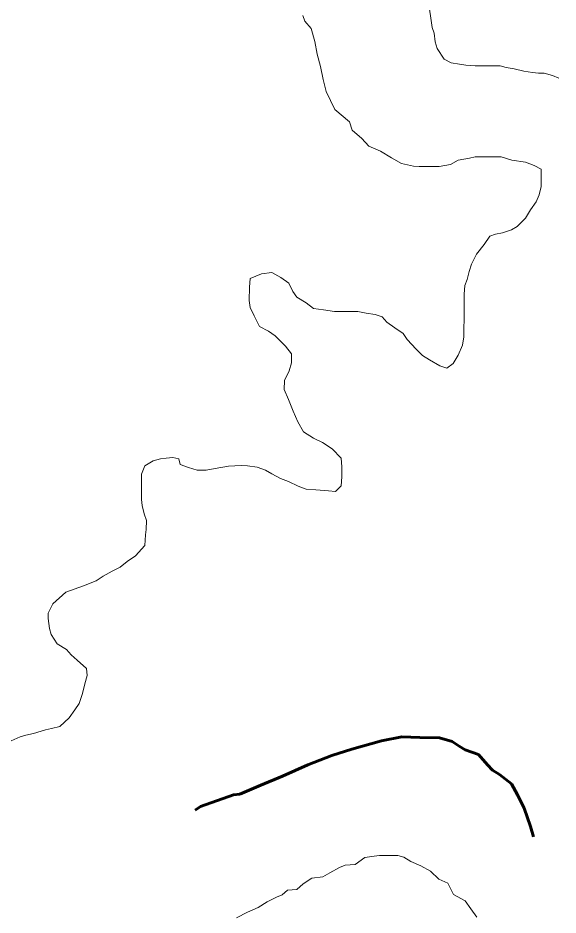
# Model space of a CAD drawing. Extents: x 553962 to 842807, y 8883888 to 9032388.
# Drawn here: x 802902.7 to 803095.8, y 9015723.3 to 9016043.9 of the extents above; entities that cross this region are included whole.
import ezdxf

# ---------------------------------------------------------------- set-up
doc = ezdxf.new("R2010")
doc.units = 0
doc.header["$LTSCALE"] = 200
doc.linetypes.add('LONG_DASH_SHORT_DASH', pattern=[9.9, 6, -1.2, 1.5, -1.2])
for name, color, linetype, lineweight in [('23', 7, 'Continuous', 13), ('25', 7, 'Continuous', 13), ('57', 7, 'Continuous', 13), ('7', 7, 'LONG_DASH_SHORT_DASH', 60)]:
    doc.layers.add(name, color=color, linetype=linetype, lineweight=lineweight)

msp = doc.modelspace()

# ---------------------------------------------------------------- linework, layer by layer
at = {"layer": '23'}
for points in [[(803096.1, 9016022.3), (803093.8, 9016023.3), (803090.8, 9016024.1), (803088.8, 9016024.1), (803086.6, 9016024.4), (803083.6, 9016024.9), (803080.1, 9016025.7), (803077.3, 9016026.2), (803075.1, 9016026.7), (803071.8, 9016026.7), (803069.1, 9016026.8), (803066.1, 9016026.8), (803062.8, 9016027), (803060.6, 9016027.3), (803057.6, 9016027.8), (803055.1, 9016029.1), (803052.6, 9016033), (803052.6, 9016033), (803051.9, 9016035.3), (803051.5, 9016038.4), (803050.8, 9016040.5), (803050.3, 9016043.8), (803050.3, 9016043.8), (803049.3, 9016050.4)], [(803004.5, 9016044.7), (803005.2, 9016042.7), (803007.5, 9016040.1), (803008.8, 9016035.5)], [(803008.8, 9016035.5), (803009.7, 9016030.9), (803010.8, 9016026.5), (803011.8, 9016021.9), (803012.9, 9016017.6), (803016, 9016011.1), (803021.2, 9016006.8), (803022.2, 9016003.8), (803025.6, 9016000.8), (803028.1, 9015998), (803032.3, 9015996.2), (803036.3, 9015993.9), (803039.8, 9015991.9), (803044.1, 9015990.9), (803046.1, 9015990.8), (803048.1, 9015990.8), (803051.1, 9015990.8), (803053.3, 9015990.8), (803057.3, 9015991.5), (803060.1, 9015993), (803064.1, 9015993.7), (803066.1, 9015994.2), (803068.1, 9015994.2), (803070.3, 9015994.2), (803072.3, 9015994.2), (803075.4, 9015994.2), (803079.3, 9015993.1), (803084.1, 9015992.3), (803087.3, 9015991.1), (803089.8, 9015989.8), (803089.8, 9015987.6), (803089.8, 9015983.6), (803089, 9015980.6), (803088, 9015978.1), (803086, 9015975.3), (803084.2, 9015972.3), (803081.2, 9015969.3)], [(803081.2, 9015969.3), (803079.2, 9015968.1), (803075.9, 9015967.1), (803073.4, 9015966.6), (803071.4, 9015965.9), (803069.4, 9015962.9), (803066.6, 9015959.4), (803064.8, 9015955.9), (803064, 9015953.2), (803063.3, 9015950.4), (803062.5, 9015948.2), (803062.2, 9015945.2), (803062.2, 9015942.9), (803062.2, 9015938.7), (803062.2, 9015935.7), (803062.1, 9015933.4), (803062.1, 9015929.9), (803061.6, 9015926.9), (803060.1, 9015923.4), (803058.3, 9015920.4), (803056, 9015918.7), (803053.5, 9015919.5), (803049.8, 9015921.7), (803047.3, 9015923.2), (803045.1, 9015925.5), (803041.8, 9015929), (803040.4, 9015931.1), (803037.4, 9015933.1), (803034.6, 9015935.1), (803032.9, 9015937.1), (803030.4, 9015937.9), (803027.2, 9015938.4), (803024.2, 9015938.9), (803020.9, 9015938.9), (803018.2, 9015939), (803015.9, 9015939), (803011.9, 9015939.5), (803008.4, 9015940), (803005.7, 9015942.1), (803002.4, 9015944.1), (803001, 9015946.1), (802999.5, 9015949.1), (802996.7, 9015951.1), (802993.5, 9015952.9), (802989.8, 9015952.4), (802985.7, 9015950.7), (802985.5, 9015947.7), (802985.4, 9015942.9), (802985.7, 9015940.4), (802987.1, 9015937.4), (802989.1, 9015933.6), (802992.3, 9015931.9), (802994.6, 9015930.3), (802998.3, 9015926.6), (803000.5, 9015923.8), (803000.5, 9015920.6), (802999.7, 9015917.8), (802998, 9015914.3), (802997.9, 9015911.1), (802999.4, 9015907.5), (803001.1, 9015903.3), (803002.8, 9015899.5), (803004.8, 9015896), (803008.3, 9015893.7), (803011.6, 9015892.2)], [(803011.6, 9015892.2), (803015, 9015889.9), (803018.3, 9015886.6), (803018.5, 9015883.4), (803018.5, 9015879.9), (803018.2, 9015876.6), (803016.2, 9015874.6), (803013.7, 9015874.9), (803009.2, 9015875.2), (803005.7, 9015875.5), (803002.9, 9015876.5), (802999.4, 9015878.2), (802996.5, 9015879.3), (802993.5, 9015881), (802991.2, 9015882.3), (802988.2, 9015883.3), (802984.7, 9015883.8), (802982.5, 9015883.9), (802978, 9015883.7), (802973.2, 9015882.9), (802970, 9015882.2), (802966.7, 9015882.2), (802963.7, 9015883.2), (802960.7, 9015884.3), (802960.2, 9015886.3), (802958, 9015886.8), (802955.7, 9015886.6), (802953.7, 9015886.3), (802951, 9015885.6), (802948, 9015883.8), (802946.9, 9015880.8), (802946.9, 9015876.8), (802946.9, 9015874.8), (802946.9, 9015871.8), (802947.1, 9015869.6), (802947.8, 9015866.6), (802948.6, 9015864.3)], [(802948.6, 9015864.3), (802948.5, 9015861.1), (802948.3, 9015859.1), (802948, 9015855.3), (802944.7, 9015851.6), (802941.7, 9015849.6), (802939.2, 9015847.6), (802936.4, 9015846.1), (802933.2, 9015844.4), (802930.6, 9015842.7), (802926.1, 9015840.9), (802919.8, 9015838.7), (802915.1, 9015834.5), (802913.5, 9015831.2), (802913.5, 9015829.2), (802914, 9015825.7), (802914.5, 9015823.5), (802916.7, 9015820.2), (802920, 9015818.2), (802921.7, 9015816.2), (802923.9, 9015814.4), (802927.2, 9015811.4), (802927.4, 9015808.9), (802926.6, 9015805.9), (802925.8, 9015802.4), (802924.6, 9015798.9), (802923, 9015796.6), (802921, 9015793.7), (802917.7, 9015790.7), (802914.7, 9015789.9), (802912.5, 9015789.5), (802908.2, 9015788.2), (802905.5, 9015787.5), (802903.5, 9015787), (802900.2, 9015785.5)]]:
    msp.add_lwpolyline(points, dxfattribs=at)
at = {"layer": '25'}
for points in [[(803096.1, 9016022.3), (803093.8, 9016023.3), (803090.8, 9016024.1), (803088.8, 9016024.1), (803086.6, 9016024.4), (803083.6, 9016024.9), (803080.1, 9016025.7), (803077.3, 9016026.2), (803075.1, 9016026.7), (803071.8, 9016026.7), (803069.1, 9016026.8), (803066.1, 9016026.8), (803062.8, 9016027), (803060.6, 9016027.3), (803057.6, 9016027.8), (803055.1, 9016029.1), (803052.6, 9016033), (803052.6, 9016033), (803051.9, 9016035.3), (803051.5, 9016038.4), (803050.8, 9016040.5), (803050.3, 9016043.8), (803050.3, 9016043.8), (803049.3, 9016050.4)], [(803004.5, 9016044.7), (803005.2, 9016042.7), (803007.5, 9016040.1), (803008.8, 9016035.5)], [(803008.8, 9016035.5), (803009.7, 9016030.9), (803010.8, 9016026.5), (803011.8, 9016021.9), (803012.9, 9016017.6), (803016, 9016011.1), (803021.2, 9016006.8), (803022.2, 9016003.8), (803025.6, 9016000.8), (803028.1, 9015998), (803032.3, 9015996.2), (803036.3, 9015993.9), (803039.8, 9015991.9), (803044.1, 9015990.9), (803046.1, 9015990.8), (803048.1, 9015990.8), (803051.1, 9015990.8), (803053.3, 9015990.8), (803057.3, 9015991.5), (803060.1, 9015993), (803064.1, 9015993.7), (803066.1, 9015994.2), (803068.1, 9015994.2), (803070.3, 9015994.2), (803072.3, 9015994.2), (803075.4, 9015994.2), (803079.3, 9015993.1), (803084.1, 9015992.3), (803087.3, 9015991.1), (803089.8, 9015989.8), (803089.8, 9015987.6), (803089.8, 9015983.6), (803089, 9015980.6), (803088, 9015978.1), (803086, 9015975.3), (803084.2, 9015972.3), (803081.2, 9015969.3)], [(803081.2, 9015969.3), (803079.2, 9015968.1), (803075.9, 9015967.1), (803073.4, 9015966.6), (803071.4, 9015965.9), (803069.4, 9015962.9), (803066.6, 9015959.4), (803064.8, 9015955.9), (803064, 9015953.2), (803063.3, 9015950.4), (803062.5, 9015948.2), (803062.2, 9015945.2), (803062.2, 9015942.9), (803062.2, 9015938.7), (803062.2, 9015935.7), (803062.1, 9015933.4), (803062.1, 9015929.9), (803061.6, 9015926.9), (803060.1, 9015923.4), (803058.3, 9015920.4), (803056, 9015918.7), (803053.5, 9015919.5), (803049.8, 9015921.7), (803047.3, 9015923.2), (803045.1, 9015925.5), (803041.8, 9015929), (803040.4, 9015931.1), (803037.4, 9015933.1), (803034.6, 9015935.1), (803032.9, 9015937.1), (803030.4, 9015937.9), (803027.2, 9015938.4), (803024.2, 9015938.9), (803020.9, 9015938.9), (803018.2, 9015939), (803015.9, 9015939), (803011.9, 9015939.5), (803008.4, 9015940), (803005.7, 9015942.1), (803002.4, 9015944.1), (803001, 9015946.1), (802999.5, 9015949.1), (802996.7, 9015951.1), (802993.5, 9015952.9), (802989.8, 9015952.4), (802985.7, 9015950.7), (802985.5, 9015947.7), (802985.4, 9015942.9), (802985.7, 9015940.4), (802987.1, 9015937.4), (802989.1, 9015933.6), (802992.3, 9015931.9), (802994.6, 9015930.3), (802998.3, 9015926.6), (803000.5, 9015923.8), (803000.5, 9015920.6), (802999.7, 9015917.8), (802998, 9015914.3), (802997.9, 9015911.1), (802999.4, 9015907.5), (803001.1, 9015903.3), (803002.8, 9015899.5), (803004.8, 9015896), (803008.3, 9015893.7), (803011.6, 9015892.2)], [(803011.6, 9015892.2), (803015, 9015889.9), (803018.3, 9015886.6), (803018.5, 9015883.4), (803018.5, 9015879.9), (803018.2, 9015876.6), (803016.2, 9015874.6), (803013.7, 9015874.9), (803009.2, 9015875.2), (803005.7, 9015875.5), (803002.9, 9015876.5), (802999.4, 9015878.2), (802996.5, 9015879.3), (802993.5, 9015881), (802991.2, 9015882.3), (802988.2, 9015883.3), (802984.7, 9015883.8), (802982.5, 9015883.9), (802978, 9015883.7), (802973.2, 9015882.9), (802970, 9015882.2), (802966.7, 9015882.2), (802963.7, 9015883.2), (802960.7, 9015884.3), (802960.2, 9015886.3), (802958, 9015886.8), (802955.7, 9015886.6), (802953.7, 9015886.3), (802951, 9015885.6), (802948, 9015883.8), (802946.9, 9015880.8), (802946.9, 9015876.8), (802946.9, 9015874.8), (802946.9, 9015871.8), (802947.1, 9015869.6), (802947.8, 9015866.6), (802948.6, 9015864.3)], [(802948.6, 9015864.3), (802948.5, 9015861.1), (802948.3, 9015859.1), (802948, 9015855.3), (802944.7, 9015851.6), (802941.7, 9015849.6), (802939.2, 9015847.6), (802936.4, 9015846.1), (802933.2, 9015844.4), (802930.6, 9015842.7), (802926.1, 9015840.9), (802919.8, 9015838.7), (802915.1, 9015834.5), (802913.5, 9015831.2), (802913.5, 9015829.2), (802914, 9015825.7), (802914.5, 9015823.5), (802916.7, 9015820.2), (802920, 9015818.2), (802921.7, 9015816.2), (802923.9, 9015814.4), (802927.2, 9015811.4), (802927.4, 9015808.9), (802926.6, 9015805.9), (802925.8, 9015802.4), (802924.6, 9015798.9), (802923, 9015796.6), (802921, 9015793.7), (802917.7, 9015790.7), (802914.7, 9015789.9), (802912.5, 9015789.5), (802908.2, 9015788.2), (802905.5, 9015787.5), (802903.5, 9015787), (802900.2, 9015785.5)], [(802980.8, 9015722.3), (802984.8, 9015724.3), (802988.6, 9015726), (802991.8, 9015728), (802995.1, 9015729.7), (802997.1, 9015730.5), (802999.1, 9015732.2), (803002.4, 9015732.4), (803004.6, 9015734.4), (803007.7, 9015736.4), (803011.7, 9015736.9), (803014.2, 9015738.3), (803017.7, 9015740.3), (803019.7, 9015741.1), (803023.2, 9015741.3), (803026.7, 9015743.8), (803030, 9015744.3), (803032, 9015744.5), (803035.2, 9015744.5), (803038.5, 9015744.5), (803040.7, 9015743.9), (803043.2, 9015742.4), (803046.7, 9015740.9), (803050.2, 9015738.9), (803053.2, 9015736.1), (803056.4, 9015734.6), (803058.4, 9015730.6), (803062.6, 9015728.3), (803064.6, 9015725.5), (803066.8, 9015722.5)]]:
    msp.add_lwpolyline(points, dxfattribs=at)
at = {"layer": '57'}
for points in [[(803049.3, 9016050.4), (803050.3, 9016043.8), (803050.3, 9016043.8), (803050.8, 9016040.5), (803051.5, 9016038.4), (803051.9, 9016035.3), (803052.6, 9016033), (803052.6, 9016033), (803055.1, 9016029.1), (803057.6, 9016027.8), (803060.6, 9016027.3), (803062.8, 9016027), (803066.1, 9016026.8), (803069.1, 9016026.8), (803071.8, 9016026.7), (803075.1, 9016026.7), (803077.3, 9016026.2), (803080.1, 9016025.7), (803083.6, 9016024.9), (803086.6, 9016024.4), (803088.8, 9016024.1), (803090.8, 9016024.1), (803093.8, 9016023.3), (803096.1, 9016022.3)], [(803008.8, 9016035.5), (803007.5, 9016040.1), (803005.2, 9016042.7), (803004.5, 9016044.7)], [(803081.2, 9015969.3), (803084.2, 9015972.3), (803086, 9015975.3), (803088, 9015978.1), (803089, 9015980.6), (803089.8, 9015983.6), (803089.8, 9015987.6), (803089.8, 9015989.8), (803087.3, 9015991.1), (803084.1, 9015992.3), (803079.3, 9015993.1), (803075.4, 9015994.2), (803072.3, 9015994.2), (803070.3, 9015994.2), (803068.1, 9015994.2), (803066.1, 9015994.2), (803064.1, 9015993.7), (803060.1, 9015993), (803057.3, 9015991.5), (803053.3, 9015990.8), (803051.1, 9015990.8), (803048.1, 9015990.8), (803046.1, 9015990.8), (803044.1, 9015990.9), (803039.8, 9015991.9), (803036.3, 9015993.9), (803032.3, 9015996.2), (803028.1, 9015998), (803025.6, 9016000.8), (803022.2, 9016003.8), (803021.2, 9016006.8), (803016, 9016011.1), (803012.9, 9016017.6), (803011.8, 9016021.9), (803010.8, 9016026.5), (803009.7, 9016030.9), (803008.8, 9016035.5)], [(803011.6, 9015892.2), (803008.3, 9015893.7), (803004.8, 9015896), (803002.8, 9015899.5), (803001.1, 9015903.3), (802999.4, 9015907.5), (802997.9, 9015911.1), (802998, 9015914.3), (802999.7, 9015917.8), (803000.5, 9015920.6), (803000.5, 9015923.8), (802998.3, 9015926.6), (802994.6, 9015930.3), (802992.3, 9015931.9), (802989.1, 9015933.6), (802987.1, 9015937.4), (802985.7, 9015940.4), (802985.4, 9015942.9), (802985.5, 9015947.7), (802985.7, 9015950.7), (802989.8, 9015952.4), (802993.5, 9015952.9), (802996.7, 9015951.1), (802999.5, 9015949.1), (803001, 9015946.1), (803002.4, 9015944.1), (803005.7, 9015942.1), (803008.4, 9015940), (803011.9, 9015939.5), (803015.9, 9015939), (803018.2, 9015939), (803020.9, 9015938.9), (803024.2, 9015938.9), (803027.2, 9015938.4), (803030.4, 9015937.9), (803032.9, 9015937.1), (803034.6, 9015935.1), (803037.4, 9015933.1), (803040.4, 9015931.1), (803041.8, 9015929), (803045.1, 9015925.5), (803047.3, 9015923.2), (803049.8, 9015921.7), (803053.5, 9015919.5), (803056, 9015918.7), (803058.3, 9015920.4), (803060.1, 9015923.4), (803061.6, 9015926.9), (803062.1, 9015929.9), (803062.1, 9015933.4), (803062.2, 9015935.7), (803062.2, 9015938.7), (803062.2, 9015942.9), (803062.2, 9015945.2), (803062.5, 9015948.2), (803063.3, 9015950.4), (803064, 9015953.2), (803064.8, 9015955.9), (803066.6, 9015959.4), (803069.4, 9015962.9), (803071.4, 9015965.9), (803073.4, 9015966.6), (803075.9, 9015967.1), (803079.2, 9015968.1), (803081.2, 9015969.3)], [(802948.6, 9015864.3), (802947.8, 9015866.6), (802947.1, 9015869.6), (802946.9, 9015871.8), (802946.9, 9015874.8), (802946.9, 9015876.8), (802946.9, 9015880.8), (802948, 9015883.8), (802951, 9015885.6), (802953.7, 9015886.3), (802955.7, 9015886.6), (802958, 9015886.8), (802960.2, 9015886.3), (802960.7, 9015884.3), (802963.7, 9015883.2), (802966.7, 9015882.2), (802970, 9015882.2), (802973.2, 9015882.9), (802978, 9015883.7), (802982.5, 9015883.9), (802984.7, 9015883.8), (802988.2, 9015883.3), (802991.2, 9015882.3), (802993.5, 9015881), (802996.5, 9015879.3), (802999.4, 9015878.2), (803002.9, 9015876.5), (803005.7, 9015875.5), (803009.2, 9015875.2), (803013.7, 9015874.9), (803016.2, 9015874.6), (803018.2, 9015876.6), (803018.5, 9015879.9), (803018.5, 9015883.4), (803018.3, 9015886.6), (803015, 9015889.9), (803011.6, 9015892.2)], [(802900.2, 9015785.5), (802903.5, 9015787), (802905.5, 9015787.5), (802908.2, 9015788.2), (802912.5, 9015789.5), (802914.7, 9015789.9), (802917.7, 9015790.7), (802921, 9015793.7), (802923, 9015796.6), (802924.6, 9015798.9), (802925.8, 9015802.4), (802926.6, 9015805.9), (802927.4, 9015808.9), (802927.2, 9015811.4), (802923.9, 9015814.4), (802921.7, 9015816.2), (802920, 9015818.2), (802916.7, 9015820.2), (802914.5, 9015823.5), (802914, 9015825.7), (802913.5, 9015829.2), (802913.5, 9015831.2), (802915.1, 9015834.5), (802919.8, 9015838.7), (802926.1, 9015840.9), (802930.6, 9015842.7), (802933.2, 9015844.4), (802936.4, 9015846.1), (802939.2, 9015847.6), (802941.7, 9015849.6), (802944.7, 9015851.6), (802948, 9015855.3), (802948.3, 9015859.1), (802948.5, 9015861.1), (802948.6, 9015864.3)]]:
    msp.add_lwpolyline(points, dxfattribs=at)
at = {"layer": '7'}
msp.add_lwpolyline([(803087, 9015751.2), (803086, 9015754.9), (803083.7, 9015761.4), (803081.3, 9015766.2), (803079.1, 9015770.2), (803074.8, 9015773.5), (803072.3, 9015775), (803070.6, 9015777), (803067.4, 9015780.6), (803062.6, 9015782.3), (803060.4, 9015783.6), (803057.9, 9015785.3), (803053.4, 9015786.6), (803046.4, 9015786.7), (803039.9, 9015787), (803032.7, 9015785.5), (803022.1, 9015782.5), (803014.9, 9015780.3), (803006.3, 9015776.9), (802997.3, 9015772.9), (802989.5, 9015769.7), (802982, 9015766.5), (802979.8, 9015766.2), (802968, 9015762.1), (802966, 9015760.8)], dxfattribs=at)

doc.saveas('drawing.dxf')
